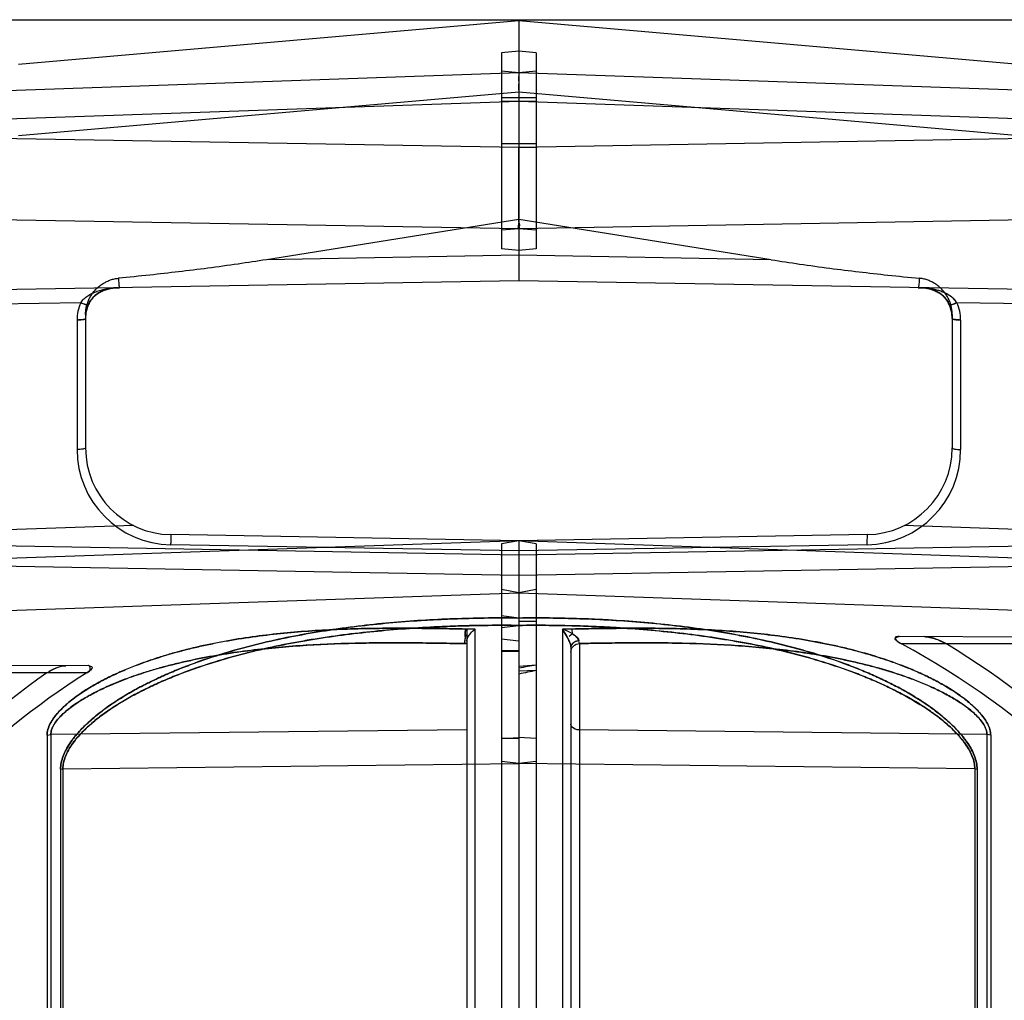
# Model space of a CAD drawing. Header units: millimetres. Extents: x 0 to 297, y 0 to 210.
# Tile 294 of 438: x 146.66 to 147.001, y 159.498 to 159.837. Entities that reach past the tile are written whole.
import ezdxf

# ---------------------------------------------------------------- set-up
doc = ezdxf.new("R2010")
doc.units = ezdxf.units.MM
doc.header["$LTSCALE"] = 16.335
for name, color, linetype in [('INTFCLR_1', 7, 'CONTINUOUS'), ('INTFCLR_144815', 7, 'CONTINUOUS'), ('INTFCLR_72935', 7, 'CONTINUOUS')]:
    doc.layers.add(name, color=color, linetype=linetype)

msp = doc.modelspace()

# ---------------------------------------------------------------- linework, layer by layer
at = {"layer": 'INTFCLR_1', "color": 6, "linetype": 'Continuous'}
for p, q in [((146.8326356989, 159.8366688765), (146.8326356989, 159.7466688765)), ((146.8266356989, 159.8256439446), (146.8266357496, 159.7576973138)), ((146.8326365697, 159.8261589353), (146.8266366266, 159.8256333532)), ((146.8326356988, 159.8179457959), (146.8326356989, 159.8158636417)), ((146.8326356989, 159.8158636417), (146.832635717, 159.8173935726)), ((146.8326356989, 159.8158636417), (146.832635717, 159.8138383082)), ((146.8326356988, 159.8126731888), (146.8326357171, 159.8149065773)), ((146.8326356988, 159.8126731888), (146.8326356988, 159.8087586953)), ((146.8326365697, 159.8100593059), (146.8266366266, 159.8099680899)), ((146.832635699, 159.7824468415), (146.8326356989, 159.7928229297)), ((146.8326356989, 159.7732363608), (146.832635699, 159.7824468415)), ((146.8326356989, 159.7669159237), (146.8326356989, 159.7732363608)), ((146.9200223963, 159.7539500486), (146.8326356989, 159.7678960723)), ((146.8326356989, 159.6566688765), (146.8266356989, 159.6556109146)), ((146.8326356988, 159.6566688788), (146.8326357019, 156.8756833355)), ((146.8266356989, 159.6556109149), (146.8266356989, 156.8570277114)), ((146.8326356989, 159.6386579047), (146.8266356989, 159.6397158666)), ((146.8326356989, 159.6386579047), (147.0654024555, 159.6305295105)), ((146.8326356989, 159.621885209), (146.8266356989, 159.6225467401))]:
    msp.add_line(p, q, dxfattribs=at)
at = {"layer": 'INTFCLR_1', "color": 9, "linetype": 'Continuous'}
for p, q in [((147.0058650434, 159.8215132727), (146.8326356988, 159.8366688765)), ((146.8326356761, 159.8186686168), (146.8266356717, 159.8191934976)), ((147.020566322, 159.8121061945), (146.8326356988, 159.8186688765)), ((147.0058650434, 159.7968170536), (146.8326356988, 159.8119726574)), ((146.8326356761, 159.8087586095), (146.8266356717, 159.8088498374)), ((147.0194643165, 159.8022344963), (146.8326356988, 159.8087586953)), ((147.0274322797, 159.7962231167), (146.8326356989, 159.7928229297)), ((146.8326356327, 159.7928228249), (146.8266356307, 159.7929139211)), ((146.8326359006, 159.7941248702), (146.8266359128, 159.7940337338)), ((147.0574530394, 159.7685930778), (146.8326356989, 159.7646688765)), ((146.8326355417, 159.7646706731), (146.8266355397, 159.7641457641)), ((146.8326359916, 159.757172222), (146.8266360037, 159.7576972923)), ((146.9200223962, 159.7539500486), (146.8326356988, 159.7554753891)), ((147.0367404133, 159.7431062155), (146.8326356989, 159.7466688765)), ((147.0367404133, 159.7381488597), (146.9843088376, 159.7390640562)), ((146.9826356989, 159.7349854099), (146.9826356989, 159.6887680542)), ((146.9855833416, 159.733078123), (146.9855833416, 159.688247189)), ((147.0332503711, 159.659558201), (146.9659950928, 159.6619068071)), ((146.9531592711, 159.6587726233), (146.8326356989, 159.6566688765)), ((147.0610994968, 159.6486907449), (146.8326356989, 159.6566688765)), ((146.9531592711, 159.6587726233), (146.9531492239, 159.6557739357)), ((147.0367404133, 159.6552613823), (146.8326356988, 159.6516987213)), ((146.9531592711, 159.655252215), (146.8326356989, 159.6531484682)), ((147.0367404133, 159.6482205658), (146.8326356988, 159.6446579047)), ((146.8326356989, 159.6299000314), (146.8266356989, 159.6306788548)), ((146.8266356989, 159.626626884), (146.8326356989, 159.6273479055)), ((146.8495271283, 159.6231505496), (146.847760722, 159.6260909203)), ((146.8477607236, 159.6260909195), (146.847760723, 159.4385929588)), ((146.8511047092, 159.6260909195), (146.8477607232, 159.6260909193)), ((146.8511849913, 159.6243975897), (146.8511047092, 159.6260909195)), ((146.8511744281, 159.6243735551), (146.8500163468, 159.623497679)), ((146.8511742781, 159.6243727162), (146.8500178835, 159.6234996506)), ((146.853583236, 159.6210735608), (146.8533883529, 159.6219891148)), ((146.8535833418, 159.6210735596), (146.8533885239, 159.6219891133)), ((147.0980924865, 159.6230124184), (146.9642364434, 159.623479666)), ((146.8266356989, 159.6187006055), (146.8326356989, 159.6187006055)), ((146.8326356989, 159.6185758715), (146.8266356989, 159.6185758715)), ((146.8266356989, 159.618447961), (146.8326356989, 159.618447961)), ((146.8506356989, 159.6198961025), (146.8506356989, 159.4439715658)), ((146.8535833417, 159.6210749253), (146.8535833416, 159.4409720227)), ((147.1001148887, 159.6209390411), (146.9650869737, 159.6209390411)), ((146.9946795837, 159.5895202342), (146.8535833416, 159.5911413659)), ((146.8266356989, 159.5881272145), (146.8326356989, 159.5884727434)), ((146.8326356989, 159.5881272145), (146.8266356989, 159.5881272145)), ((146.994679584, 159.5895202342), (146.9946795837, 159.4540844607)), ((146.9959774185, 159.5893092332), (146.9946795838, 159.5895202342)), ((146.9959774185, 159.5893092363), (146.9946795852, 159.5895202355)), ((146.9959774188, 159.589309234), (146.9959774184, 159.4540072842)), ((146.8326356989, 159.5795319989), (146.8266356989, 159.5802283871)), ((146.9904780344, 159.5777184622), (146.8326356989, 159.5795319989)), ((146.9904780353, 159.5777184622), (146.9904780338, 159.4497677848)), ((146.9904780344, 159.5777184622), (146.9912744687, 159.5775858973)), ((146.9912744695, 159.5775858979), (146.991274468, 159.4497192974))]:
    msp.add_line(p, q, dxfattribs=at)
at = {"layer": 'INTFCLR_1', "color": 7, "linetype": 'Continuous'}
for p, q in [((146.971058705, 159.7442585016), (146.9710144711, 159.7442599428)), ((146.9710145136, 159.7442599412), (146.971058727, 159.7442584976)), ((146.9714767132, 159.7442453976), (146.9713503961, 159.7442517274)), ((146.9777816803, 159.6223272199), (146.9798257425, 159.6214026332)), ((146.9806500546, 159.6209390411), (146.978876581, 159.621866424))]:
    msp.add_line(p, q, dxfattribs=at)
at = {"layer": 'INTFCLR_1', "color": 6, "linetype": 'Continuous'}
for centre, radius, start, end in [((146.1891540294, 159.7907388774), 0.6434850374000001, 359.8145763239, 0.1855639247), ((146.2580726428, 159.7855474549), 0.5745714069, 359.6908079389, 0.3100229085), ((146.8333476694, 159.3759795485), 0.2781373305, 31.6735654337, 61.7286199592), ((146.8319650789, 159.3759793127), 0.2865526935, 30.6411477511, 58.7432028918)]:
    msp.add_arc(centre, radius, start, end, dxfattribs=at)
at = {"layer": 'INTFCLR_1', "color": 9, "linetype": 'Continuous'}
for centre, radius, start, end in [((146.971385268, 159.7751979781), 0.0309462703, 268.9999012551, 269.9354361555), ((146.9708570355, 159.7330710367), 0.0147262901, 0.0275707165, 24.01383034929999), ((146.9526356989, 159.6887680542), 0.03, 270.9999999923, 359.9999999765), ((146.9525832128, 159.6882473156), 0.0330001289, 271.0002198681, 359.9997800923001), ((147.0955537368, 159.6582553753), 0.1424261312, 180.9982943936, 181.2082134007), ((146.8293088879, 159.6130053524), 0.0226208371, 26.6467827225, 35.343288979)]:
    msp.add_arc(centre, radius, start, end, dxfattribs=at)
at = {"layer": 'INTFCLR_1', "color": 6, "linetype": 'Continuous'}
for points in [[(146.8326356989, 159.7669159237), (146.8326371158, 159.766438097), (146.8331136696, 159.7654907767), (146.8326359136, 159.7654824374)], [(146.8326356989, 159.7646688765), (146.8331168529, 159.7646772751), (146.8326372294, 159.7656313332), (146.8326357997, 159.7661125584)]]:
    msp.add_open_spline(points, degree=3, dxfattribs=at)
for points, knots in [([(146.9200223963, 159.7539500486), (146.9232866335, 159.7534291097), (146.9300409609, 159.7524046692), (146.9401688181, 159.7510143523), (146.9503582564, 159.7497491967), (146.9606789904, 159.7485883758), (146.967637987, 159.7478840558), (146.9712653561, 159.7475369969)], [0, 0, 0, 0, 0.1919941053, 0.3967780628, 0.5937498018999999, 0.7883513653, 1, 1, 1, 1]), ([(146.9826356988, 159.7349854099), (146.9826356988, 159.7354531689), (146.9825810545, 159.7363933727), (146.9823360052, 159.7377899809), (146.981930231, 159.7391608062), (146.9813674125, 159.7404860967), (146.9806545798, 159.7417467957), (146.979801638, 159.7429237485), (146.9788210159, 159.7439991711), (146.9777292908, 159.7449556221), (146.9765437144, 159.7457793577), (146.975284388, 159.7464585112), (146.9739722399, 159.7469846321), (146.972629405, 159.7473531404), (146.9717190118, 159.7474935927), (146.9712653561, 159.7475369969)], [0, 0, 0, 0, 0.0757511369, 0.1521154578, 0.229149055, 0.3067644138, 0.3847925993, 0.4631931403, 0.5416595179, 0.6199921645, 0.6977528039, 0.7749600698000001, 0.851208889, 0.9261973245, 1, 1, 1, 1]), ([(146.9642364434, 159.623479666), (146.9637882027, 159.6234812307), (146.9623764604, 159.6234163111), (146.9636853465, 159.6215659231), (146.9645492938, 159.6212282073), (146.9650869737, 159.6209390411)], [0, 0, 0, 0, 0.2950780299, 0.5981052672, 1, 1, 1, 1]), ([(146.9642364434, 159.623479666), (146.9637882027, 159.6234812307), (146.9623764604, 159.6234163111), (146.9636853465, 159.6215659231), (146.9645492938, 159.6212282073), (146.9650869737, 159.6209390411)], [0, 0, 0, 0, 0.2950780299, 0.5981052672, 1, 1, 1, 1]), ([(146.9650869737, 159.6209390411), (146.9646317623, 159.6211838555), (146.9639436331, 159.6216254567), (146.9622089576, 159.6228302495), (146.9637152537, 159.6234814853), (146.9642364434, 159.623479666)], [0, 0, 0, 0, 0.3479065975, 0.6491816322, 1, 1, 1, 1])]:
    msp.add_open_spline(points, degree=3, knots=knots, dxfattribs=at)
at = {"layer": 'INTFCLR_1', "color": 9, "linetype": 'Continuous'}
for points, knots in [([(146.9712653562, 159.7475369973), (146.9712385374, 159.7470628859), (146.971183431, 159.7462658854), (146.9710966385, 159.7451746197), (146.9709896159, 159.7446619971), (146.970923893, 159.7442550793), (146.9708451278, 159.7442564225)], [0, 0, 0, 0, 0.4281629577, 0.7391099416, 0.9289714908, 1, 1, 1, 1]), ([(146.9816160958, 159.7384174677), (146.9815668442, 159.7381734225), (146.9832228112, 159.7385865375), (146.9836765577, 159.7387927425), (146.9843088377, 159.739064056)], [0, 0, 0, 0, 0.2657053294, 1, 1, 1, 1]), ([(146.9843088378, 159.739064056), (146.9839733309, 159.7389200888), (146.9831448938, 159.7386287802), (146.9825561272, 159.7383240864), (146.9815889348, 159.7382828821), (146.9816160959, 159.7384174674)], [0, 0, 0, 0, 0.3869246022, 0.8544903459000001, 1, 1, 1, 1]), ([(146.9855833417, 159.733078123), (146.9854033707, 159.7330786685), (146.9846132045, 159.7330897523), (146.9838354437, 159.733210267), (146.9826356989, 159.733354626), (146.9826356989, 159.7335989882)], [0, 0, 0, 0, 0.177974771, 0.7583493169, 1, 1, 1, 1]), ([(146.9826356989, 159.7335989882), (146.9826356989, 159.7335054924), (146.982999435, 159.7333221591), (146.9839095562, 159.7331470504), (146.9848856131, 159.7330802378), (146.9855833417, 159.733078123)], [0, 0, 0, 0, 0.091945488, 0.3138374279, 1, 1, 1, 1]), ([(146.9826356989, 159.6887680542), (146.9826356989, 159.6886745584), (146.982999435, 159.688491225), (146.9839095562, 159.6883161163), (146.9848856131, 159.6882493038), (146.9855833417, 159.688247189)], [0, 0, 0, 0, 0.0919454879, 0.3138374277, 1, 1, 1, 1]), ([(146.9912744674, 159.5775858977), (146.9912744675, 159.5783192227), (146.9911091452, 159.57983305), (146.9904448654, 159.5820878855), (146.9894152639, 159.5843354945), (146.9880830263, 159.586539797), (146.9865085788, 159.5886767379), (146.9841311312, 159.5914409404), (146.9814617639, 159.5940110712), (146.9786092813, 159.5964041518), (146.9756465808, 159.5986904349), (146.9717968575, 159.601343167), (146.9669974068, 159.6042497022), (146.9628758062, 159.6064710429), (146.9595171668, 159.6081407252), (146.9561255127, 159.6097399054), (146.9518349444, 159.6116112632), (146.9466154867, 159.6136724), (146.9395972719, 159.6161867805), (146.9307295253, 159.6189304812), (146.9199781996, 159.6216745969), (146.9091484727, 159.6239393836), (146.8945911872, 159.6263998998), (146.8798821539, 159.6281088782), (146.8669370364, 159.6290566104), (146.8594948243, 159.6294529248), (146.8486821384, 159.6298892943), (146.8397232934, 159.6299839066), (146.8326356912, 159.6299000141)], [0, 0, 0, 0, 0.0125307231, 0.0258231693, 0.0400124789, 0.0546555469, 0.0697609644, 0.0853159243, 0.1169119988, 0.1329318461, 0.148930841, 0.1808414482, 0.212757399, 0.2447646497, 0.2608151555, 0.2768451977, 0.308834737, 0.3407804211, 0.3727173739, 0.436204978, 0.4993085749, 0.5622558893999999, 0.6252063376, 0.751537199, 0.8150883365, 0.8469824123, 0.8788817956, 1, 1, 1, 1]), ([(146.8326356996, 159.6299000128), (146.8396674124, 159.6299832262), (146.8540970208, 159.629833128), (146.8759075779, 159.6285610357), (146.8924785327, 159.6266507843), (146.9034736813, 159.6248989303), (146.9107813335, 159.6235959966), (146.9198443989, 159.6217059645), (146.9305971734, 159.618967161), (146.941207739, 159.6156921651), (146.9499027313, 159.6124449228), (146.9558846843, 159.6098483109), (146.9592820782, 159.6082542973), (146.9626587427, 159.6065838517), (146.9668068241, 159.6043587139), (146.9716383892, 159.6014457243), (146.9755142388, 159.5987864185), (146.9784967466, 159.5964945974), (146.9813628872, 159.5941003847), (146.9840433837, 159.5915319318), (146.986149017, 159.5890991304), (146.9872538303, 159.5876655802), (146.9882710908, 159.5862246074), (146.9893876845, 159.5843883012), (146.990432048, 159.5821238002), (146.9911064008, 159.5798525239), (146.9912744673, 159.5783243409), (146.9912744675, 159.5775859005)], [0, 0, 0, 0, 0.1201648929, 0.2464839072, 0.3731792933, 0.40498202, 0.4367288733, 0.5000140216, 0.5631343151, 0.6262678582, 0.6896790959, 0.721617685, 0.7376762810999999, 0.7538010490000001, 0.7859882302, 0.8180802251, 0.8501628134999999, 0.8662461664, 0.882336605, 0.9139695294, 0.9295393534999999, 0.9372731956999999, 0.9448878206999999, 0.9596731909, 0.9739316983, 0.9873816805, 1, 1, 1, 1]), ([(146.9904780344, 159.5777184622), (146.9904780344, 159.5784157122), (146.9903129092, 159.5798576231), (146.9896508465, 159.5820018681), (146.9886258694, 159.5841380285), (146.9873003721, 159.5862324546), (146.9857341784, 159.5882628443), (146.9833660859, 159.5908927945), (146.9807111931, 159.5933335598), (146.9778770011, 159.5956047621), (146.9749278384, 159.5977784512), (146.9710964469, 159.6002994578), (146.9663230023, 159.6030595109), (146.9622252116, 159.6051677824), (146.9588855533, 159.6067525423), (146.9555106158, 159.6082713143), (146.9512414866, 159.6100480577), (146.9460496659, 159.6120039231), (146.9390658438, 159.6143901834), (146.9302428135, 159.6169922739), (146.9195491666, 159.6195922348), (146.9087771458, 159.6217364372), (146.8942937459, 159.6240642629), (146.8796636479, 159.6256769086), (146.8667889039, 159.6265681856), (146.8593859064, 159.6269397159), (146.8486187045, 159.6273476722), (146.8396966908, 159.627431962), (146.8326356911, 159.627347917)], [0, 0, 0, 0, 0.012058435, 0.0248908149, 0.0386498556, 0.0529120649, 0.06768271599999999, 0.0829445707, 0.1140724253, 0.1299067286, 0.1457486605, 0.1774163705, 0.2091656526, 0.2410671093, 0.2570840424, 0.2730920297, 0.3050681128, 0.33703557, 0.3690241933, 0.4326873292, 0.4960398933, 0.5592905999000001, 0.6225852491, 0.749690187, 0.8136563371, 0.8457627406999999, 0.87787647, 1, 1, 1, 1]), ([(146.8326356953, 159.6273479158), (146.8396411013, 159.6274312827), (146.8540040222, 159.6272977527), (146.8757080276, 159.6261037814), (146.8921936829, 159.6243009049), (146.9031346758, 159.622643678), (146.9104028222, 159.621411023), (146.9194160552, 159.6196219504), (146.9301111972, 159.6170270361), (146.9406643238, 159.6139222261), (146.9493160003, 159.6108407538), (146.9552710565, 159.6083742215), (146.9586517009, 159.6068603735), (146.9620692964, 159.6052465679), (146.9646081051, 159.6039440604), (146.966294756, 159.6030234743)], [0, 0, 0, 0, 0.1532292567, 0.3140359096, 0.475243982, 0.5156889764, 0.5560517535, 0.6364715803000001, 0.7166121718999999, 0.7966759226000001, 0.8769644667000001, 0.9173407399, 0.9376225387, 0.9579733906, 1, 1, 1, 1]), ([(146.8511046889, 159.6260909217), (146.8540932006, 159.6261494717), (146.8587420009, 159.6262344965), (146.8650473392, 159.6263179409), (146.8716605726, 159.6263730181), (146.8798915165, 159.626365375), (146.8929752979, 159.6261265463), (146.9092355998, 159.6252919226), (146.9253964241, 159.6234517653), (146.9382141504, 159.6211920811), (146.9461932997, 159.6193963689), (146.9525437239, 159.6176926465), (146.9572916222, 159.616266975), (146.9620042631, 159.6146844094), (146.9666702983, 159.6129304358), (146.9712733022, 159.6109882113), (146.9757939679, 159.6088358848), (146.9794723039, 159.6068417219), (146.9823477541, 159.6051006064), (146.985168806, 159.6032499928), (146.9878735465, 159.6012302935), (146.9903771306, 159.5990064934), (146.9921070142, 159.5972381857), (146.9936376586, 159.5953659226), (146.9948884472, 159.5933970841), (146.9957448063, 159.5913782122), (146.9959774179, 159.5899755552), (146.9959774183, 159.5893092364)], [0, 0, 0, 0, 0.0574243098, 0.08932419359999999, 0.1211441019, 0.1844775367, 0.2474446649, 0.3725326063, 0.4971343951, 0.5596178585, 0.6225057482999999, 0.6541828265, 0.6859174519, 0.7177270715, 0.7496694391, 0.7816599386, 0.8136778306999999, 0.8458229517, 0.8619935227, 0.8782432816, 0.9106334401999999, 0.9267219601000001, 0.9425364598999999, 0.9581084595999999, 0.9731030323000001, 0.9871991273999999, 1, 1, 1, 1]), ([(146.9959774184, 159.5893092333), (146.9959774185, 159.5899819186), (146.9957404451, 159.5913972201), (146.9948716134, 159.5934299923), (146.9936057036, 159.5954105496), (146.992058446, 159.5972927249), (146.9903103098, 159.5990702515), (146.9877895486, 159.6012978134), (146.9843981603, 159.6038189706), (146.9808170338, 159.6060581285), (146.9778716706, 159.6077096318), (146.9748910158, 159.6092690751), (146.971115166, 159.6110588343), (146.9650071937, 159.6136252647), (146.9572383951, 159.616365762), (146.9493301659, 159.6186006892), (146.9429453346, 159.620127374), (146.9365350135, 159.6214896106), (146.9252904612, 159.623467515), (146.9091015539, 159.6253028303), (146.8928400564, 159.6261310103), (146.8797869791, 159.6263660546), (146.8699404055, 159.6263739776), (146.8603749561, 159.62626437), (146.8540912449, 159.6261494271), (146.8511047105, 159.6260909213)], [0, 0, 0, 0, 0.0129233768, 0.0271402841, 0.0422292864, 0.0579320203, 0.0738709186, 0.09007705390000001, 0.1225196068, 0.1549165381, 0.1711552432, 0.187384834, 0.2195357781, 0.2513963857, 0.3146345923, 0.3776543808, 0.4091875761, 0.4407438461, 0.5035447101, 0.6284584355, 0.753452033, 0.8162225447, 0.8792599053, 0.9426128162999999, 1, 1, 1, 1]), ([(146.8506356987, 159.6198961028), (146.8506356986, 159.6205593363), (146.8502183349, 159.621677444), (146.8497488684, 159.6227167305), (146.8495271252, 159.6231505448)], [0, 0, 0, 0, 0.5765069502, 1, 1, 1, 1]), ([(146.8495271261, 159.6231505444), (146.8496780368, 159.6228553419), (146.8501595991, 159.6218219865), (146.8506356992, 159.6207137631), (146.8506356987, 159.6198961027)], [0, 0, 0, 0, 0.2884960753, 1, 1, 1, 1]), ([(146.8533883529, 159.6219891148), (146.8532154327, 159.6219791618), (146.8520682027, 159.6218608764), (146.8506356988, 159.620903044), (146.8506356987, 159.6198961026)], [0, 0, 0, 0, 0.1467667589, 1, 1, 1, 1]), ([(146.8533885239, 159.6219891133), (146.8528633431, 159.6219588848), (146.8516662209, 159.6217109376), (146.8506356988, 159.6205917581), (146.8506356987, 159.6198961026)], [0, 0, 0, 0, 0.430586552, 1, 1, 1, 1]), ([(146.8511742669, 159.6243727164), (146.8514511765, 159.624194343), (146.8523045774, 159.6235740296), (146.8533421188, 159.6227528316), (146.8533883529, 159.6219891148)], [0, 0, 0, 0, 0.3009470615, 1, 1, 1, 1]), ([(146.8533885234, 159.6219891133), (146.853375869, 159.6221896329), (146.852895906, 159.6232336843), (146.8519335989, 159.6238835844), (146.8511742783, 159.6243727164)], [0, 0, 0, 0, 0.1819674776, 1, 1, 1, 1]), ([(146.8506356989, 159.6180742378), (146.8506356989, 159.6188314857), (146.8512610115, 159.6204077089), (146.8528260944, 159.6210603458), (146.853583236, 159.6210735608)], [0, 0, 0, 0, 0.499997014, 1, 1, 1, 1]), ([(146.8506356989, 159.618074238), (146.8506356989, 159.618831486), (146.8512610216, 159.6204077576), (146.8528261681, 159.6210603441), (146.8535833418, 159.6210735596)], [0, 0, 0, 0, 0.4999864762, 1, 1, 1, 1]), ([(146.8535831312, 159.6210735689), (146.8556874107, 159.6211124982), (146.8594382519, 159.6211776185), (146.8648317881, 159.6212522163), (146.8713903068, 159.6213152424), (146.8795528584, 159.6213285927), (146.8925259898, 159.6211556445), (146.9086415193, 159.6204794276), (146.9246659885, 159.6189360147), (146.9373830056, 159.6170170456), (146.945298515, 159.6154849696), (146.9516003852, 159.6140261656), (146.9563081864, 159.6128043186), (146.9609808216, 159.6114459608), (146.9656069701, 159.6099384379), (146.9701702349, 159.6082671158), (146.9746512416, 159.6064131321), (146.9783963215, 159.604646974), (146.9806269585, 159.6034654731), (146.9814234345, 159.6030234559)], [0, 0, 0, 0, 0.0484143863, 0.0862958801, 0.1240825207, 0.1992910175, 0.2740583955, 0.4225292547, 0.5702118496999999, 0.6441089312, 0.7183146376, 0.7556065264, 0.7928943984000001, 0.8301845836, 0.8675267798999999, 0.9047991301, 0.94194766, 0.9790457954, 1, 1, 1, 1]), ([(146.9946795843, 159.5895202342), (146.9946795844, 159.5901043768), (146.9944388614, 159.5913454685), (146.9935715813, 159.5931045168), (146.9923159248, 159.5948149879), (146.9907828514, 159.596440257), (146.989050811, 159.5979758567), (146.9865439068, 159.5999073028), (146.9831756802, 159.602087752), (146.9796352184, 159.6040149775), (146.9767201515, 159.6054375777), (146.9737608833, 159.6067843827), (146.9700134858, 159.6083279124), (146.9639486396, 159.6105397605), (146.9562395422, 159.6128942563), (146.9484086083, 159.6148047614), (146.9420826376, 159.6161074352), (146.9357225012, 159.6172689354), (146.9245609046, 159.6189493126), (146.9085086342, 159.6204884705), (146.8923919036, 159.6211591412), (146.8794491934, 159.6213289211), (146.8696843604, 159.6213119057), (146.8610578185, 159.6212057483), (146.8556855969, 159.6211124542), (146.8535833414, 159.6210735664)], [0, 0, 0, 0, 0.0116832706, 0.0247798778, 0.0389651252, 0.0539697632, 0.0693890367, 0.08521530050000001, 0.117227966, 0.1495125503, 0.1657844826, 0.1820966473, 0.2145348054, 0.2468137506, 0.3111860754, 0.3756312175, 0.4079595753, 0.4403554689, 0.5049323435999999, 0.6336575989, 0.7626483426, 0.8274516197, 0.8925356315, 0.9579461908, 1, 1, 1, 1]), ([(146.966294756, 159.6030234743), (146.9678568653, 159.6021708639), (146.9709944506, 159.6003604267), (146.9747961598, 159.597869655), (146.977765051, 159.5956907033), (146.9806128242, 159.5934184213), (146.9832789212, 159.5909791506), (146.9856664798, 159.5883440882), (146.987253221, 159.5863007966), (146.988598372, 159.584188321), (146.989638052, 159.5820360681), (146.990310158, 159.5798762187), (146.9904780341, 159.5784205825), (146.9904780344, 159.5777184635)], [0, 0, 0, 0, 0.1470788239, 0.2992370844, 0.3753465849, 0.4513542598, 0.6002946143, 0.6733061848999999, 0.7450203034, 0.8138448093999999, 0.8799215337, 0.9419732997, 1, 1, 1, 1]), ([(146.9814234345, 159.6030234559), (146.982039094, 159.6026817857), (146.9840347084, 159.6015348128), (146.986627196, 159.5998489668), (146.9891171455, 159.5979206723), (146.9908311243, 159.5963930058), (146.9923477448, 159.594776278), (146.9935884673, 159.5930758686), (146.9944433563, 159.5913286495), (146.9946795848, 159.5900988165), (146.9946795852, 159.5895202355)], [0, 0, 0, 0, 0.1078677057, 0.3526118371, 0.4729157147, 0.590058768, 0.703991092, 0.8119271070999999, 0.9113633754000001, 1, 1, 1, 1]), ([(146.8535833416, 159.5911413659), (146.8530822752, 159.5911471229), (146.8518677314, 159.5913011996), (146.8506356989, 159.592367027), (146.8506356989, 159.593115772)], [0, 0, 0, 0, 0.4009295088, 1, 1, 1, 1])]:
    msp.add_open_spline(points, degree=3, knots=knots, dxfattribs=at)
at = {"layer": 'INTFCLR_1', "color": 7, "linetype": 'Continuous'}
for points, knots in [([(146.9710144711, 159.7442599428), (146.9718569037, 159.7443166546), (146.9734557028, 159.7441138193), (146.9755047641, 159.7436769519), (146.9771493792, 159.7430304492), (146.9784952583, 159.7422706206), (146.9797403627, 159.7412560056), (146.9808223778, 159.7399655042), (146.9813785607, 159.7389555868), (146.9816160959, 159.7384174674)], [0, 0, 0, 0, 0.1973369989, 0.3725063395, 0.489238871, 0.6087701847, 0.7324162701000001, 0.8625240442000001, 1, 1, 1, 1]), ([(146.9816160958, 159.7384174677), (146.9813791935, 159.7389541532), (146.9808244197, 159.7399620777), (146.979746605, 159.7412493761), (146.9785040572, 159.7422645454), (146.9771577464, 159.7430269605), (146.9757426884, 159.743583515), (146.9737109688, 159.7440899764), (146.9721067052, 159.744333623), (146.9710145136, 159.7442599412)], [0, 0, 0, 0, 0.1371246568, 0.2670619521, 0.3900797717, 0.5100963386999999, 0.6273760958, 0.7441272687, 1, 1, 1, 1]), ([(146.9843088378, 159.739064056), (146.9840067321, 159.7395373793), (146.9832464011, 159.7404034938), (146.9818985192, 159.7414999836), (146.9803497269, 159.7423737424), (146.9786835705, 159.743056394), (146.9769332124, 159.7435654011), (146.9751251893, 159.7439333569), (146.9731614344, 159.7441648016), (146.9717985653, 159.7442753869), (146.971058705, 159.7442585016)], [0, 0, 0, 0, 0.1142461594, 0.2320231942, 0.3523171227, 0.4745502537, 0.5976511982, 0.7226794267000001, 0.8494293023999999, 1, 1, 1, 1]), ([(146.9816160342, 159.7384174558), (146.9813779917, 159.7389583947), (146.9807839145, 159.7400341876), (146.979549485, 159.7414676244), (146.9780728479, 159.7425557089), (146.9764672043, 159.743332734), (146.9748670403, 159.7438362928), (146.9731365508, 159.74415179), (146.9719684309, 159.7442474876), (146.9713504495, 159.744251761)], [0, 0, 0, 0, 0.141847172, 0.2929141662, 0.4504868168, 0.5783964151, 0.7195652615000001, 0.8516730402, 1, 1, 1, 1]), ([(146.9843088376, 159.7390640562), (146.9839840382, 159.7395542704), (146.9831639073, 159.7405054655), (146.9816229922, 159.7416946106), (146.9799562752, 159.7425568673), (146.9783899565, 159.743142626), (146.976975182, 159.7435459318), (146.9754544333, 159.7438693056), (146.9736111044, 159.7441335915), (146.9722422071, 159.7442320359), (146.9714767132, 159.7442453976)], [0, 0, 0, 0, 0.123144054, 0.2604845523, 0.4052848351, 0.5143349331, 0.6102657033, 0.7130980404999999, 0.8396732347, 1, 1, 1, 1]), ([(146.9730278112, 159.6234489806), (146.9735128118, 159.6234494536), (146.9746587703, 159.6232939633), (146.9765747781, 159.6227984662), (146.9786477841, 159.6220125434), (146.9800357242, 159.6213149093), (146.980650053, 159.6209390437)], [0, 0, 0, 0, 0.1798052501, 0.4258908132, 0.7330024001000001, 1, 1, 1, 1]), ([(146.9777918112, 159.6223232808), (146.9772452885, 159.622535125), (146.9761314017, 159.6229203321), (146.9745393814, 159.6233132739), (146.9734894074, 159.6234473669), (146.9730278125, 159.6234489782)], [0, 0, 0, 0, 0.3577530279, 0.7182639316, 1, 1, 1, 1])]:
    msp.add_open_spline(points, degree=3, knots=knots, dxfattribs=at)
at = {"layer": 'INTFCLR_1', "color": 9, "linetype": 'Continuous'}
for points in [[(146.9826356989, 159.7335989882), (146.9826356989, 159.7352407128), (146.9822790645, 159.7369155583), (146.9816160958, 159.7384174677)], [(146.8511849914, 159.6243975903), (146.8501160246, 159.6250895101), (146.848953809, 159.6256459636), (146.847760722, 159.6260909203)]]:
    msp.add_open_spline(points, degree=3, dxfattribs=at)
at = {"layer": 'INTFCLR_144815', "color": 6, "linetype": 'Continuous'}
msp.add_line((146.2386356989, 159.8370621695), (147.3604432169, 159.8370621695), dxfattribs=at)
at = {"layer": 'INTFCLR_72935', "color": 9, "linetype": 'Continuous'}
for p, q in [((146.8326356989, 159.8366688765), (146.6594063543, 159.8215132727)), ((146.8326356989, 159.8186688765), (146.6447050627, 159.8121061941)), ((146.8386357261, 159.8191934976), (146.8326357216, 159.8186686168)), ((146.8326356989, 159.8119726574), (146.6594063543, 159.7968170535)), ((146.8326356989, 159.8087586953), (146.6458070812, 159.8022344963)), ((146.8386357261, 159.8088497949), (146.8326357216, 159.8087586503)), ((146.8326356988, 159.7928229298), (146.637839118, 159.7962231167)), ((146.8386354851, 159.7940337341), (146.8326354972, 159.7941248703)), ((146.832635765, 159.7928228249), (146.838635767, 159.7929139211)), ((146.8326356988, 159.7646688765), (146.6078183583, 159.7685930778)), ((146.838635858, 159.7641457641), (146.832635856, 159.7646706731)), ((146.8326356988, 159.7554753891), (146.7452305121, 159.7539497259)), ((146.8386353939, 159.7576972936), (146.832635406, 159.7571722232)), ((146.8326356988, 159.7466688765), (146.6285309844, 159.7431062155)), ((146.6809621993, 159.73906405), (146.6285309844, 159.7381488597)), ((146.6826356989, 159.7349865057), (146.6826356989, 159.6887680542)), ((146.6796880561, 159.7330788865), (146.6796880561, 159.688247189)), ((146.6992763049, 159.6619068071), (146.6320210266, 159.659558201)), ((146.8326356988, 159.6566688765), (146.6041719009, 159.6486907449)), ((146.8326356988, 159.6566688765), (146.7121121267, 159.6587726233)), ((146.7121121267, 159.6587726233), (146.7121221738, 159.6557739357)), ((146.8326356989, 159.6516987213), (146.6285309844, 159.6552613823)), ((146.8326356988, 159.6531484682), (146.7121121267, 159.655252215)), ((146.8326356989, 159.6446579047), (146.6285309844, 159.6482205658)), ((146.8175106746, 159.626090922), (146.8141666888, 159.626090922)), ((146.8175106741, 159.4385929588), (146.8175106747, 159.6260909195)), ((146.8146356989, 159.6210234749), (146.8142901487, 159.6210234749)), ((146.6836356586, 159.613411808), (146.5581794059, 159.6129738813)), ((146.8386356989, 159.6135230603), (146.8326356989, 159.6131604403)), ((146.8386356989, 159.6116709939), (146.8326356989, 159.6114704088)), ((146.6830689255, 159.6109319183), (146.5563263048, 159.6109319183)), ((146.8146356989, 159.591175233), (146.6705918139, 159.5895202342)), ((146.6692939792, 159.5893092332), (146.6705918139, 159.5895202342)), ((146.6692939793, 159.589309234), (146.669293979, 159.4540072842)), ((146.6705918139, 159.5895202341), (146.6705918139, 159.4540844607)), ((146.8386356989, 159.5881272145), (146.8326356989, 159.5884727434)), ((146.6739969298, 159.5775858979), (146.6739969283, 159.4497192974)), ((146.6739969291, 159.5775858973), (146.6747933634, 159.5777184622)), ((146.6747933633, 159.5777184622), (146.8326356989, 159.5795319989)), ((146.6747933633, 159.5777184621), (146.6747933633, 159.4497677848)), ((146.8386356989, 159.580228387), (146.8326356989, 159.5795319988))]:
    msp.add_line(p, q, dxfattribs=at)
at = {"layer": 'INTFCLR_72935', "color": 6, "linetype": 'Continuous'}
for p, q in [((146.8326356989, 159.8366688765), (146.8326356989, 159.7466688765)), ((146.8386347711, 159.8256333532), (146.832634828, 159.8261589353)), ((146.8386356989, 159.8256439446), (146.8386356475, 159.7576973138)), ((146.8326356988, 159.8158636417), (146.8326356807, 159.8173935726)), ((146.8326356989, 159.8179457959), (146.8326356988, 159.8158636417)), ((146.8326356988, 159.8158636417), (146.8326356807, 159.8138383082)), ((146.8326356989, 159.8126731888), (146.8326356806, 159.8149065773)), ((146.8326356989, 159.8126731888), (146.8326356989, 159.8087586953)), ((146.8386347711, 159.8099680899), (146.832634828, 159.8100593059)), ((146.8326356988, 159.7824468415), (146.8326356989, 159.7928229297)), ((146.8326356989, 159.7732363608), (146.8326356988, 159.7824468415)), ((146.8326356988, 159.7669159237), (146.8326356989, 159.7732363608)), ((146.8326356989, 159.7678987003), (146.7452305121, 159.7539497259)), ((146.832635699, 159.6566688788), (146.832635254, 156.8559697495)), ((146.8386356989, 159.6556109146), (146.8326356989, 159.6566688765)), ((146.8386356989, 159.6556109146), (146.8386356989, 156.8570277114)), ((146.8386356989, 159.6397158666), (146.8326356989, 159.6386579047)), ((146.5998689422, 159.6305295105), (146.8326356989, 159.6386579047)), ((146.8146356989, 159.6260909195), (146.8146356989, 159.438542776))]:
    msp.add_line(p, q, dxfattribs=at)
at = {"layer": 'INTFCLR_72935', "color": 7, "linetype": 'Continuous'}
for p, q in [((146.6939191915, 159.7442517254), (146.6937924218, 159.7442453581)), ((146.6942549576, 159.744259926), (146.6942102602, 159.7442584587)), ((146.6717296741, 159.6122946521), (146.6699650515, 159.6113841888))]:
    msp.add_line(p, q, dxfattribs=at)
at = {"layer": 'INTFCLR_72935', "color": 6, "linetype": 'Continuous'}
for centre, radius, start, end in [((147.4761173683, 159.7907388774), 0.6434850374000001, 179.8144360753, 180.1854236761), ((147.4071987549, 159.7855474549), 0.5745714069, 179.6899770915, 180.3091920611), ((146.8362833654, 158.3200670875), 1.308576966, 89.8970034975, 90.15971255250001), ((146.8362896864, 158.3072682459), 1.3213757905, 89.8982752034, 90.1584396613), ((146.8333064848, 159.3759795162), 0.2865526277, 124.9224633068, 149.3589041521), ((146.8319236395, 159.3759798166), 0.2781369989, 122.3564437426, 148.3264719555)]:
    msp.add_arc(centre, radius, start, end, dxfattribs=at)
at = {"layer": 'INTFCLR_72935', "color": 9, "linetype": 'Continuous'}
for centre, radius, start, end in [((146.6938861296, 159.7751980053), 0.0309462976, 270.0612127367, 271.0000982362), ((146.6944145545, 159.7330717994), 0.0147264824, 155.9897784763, 179.972426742), ((146.712688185, 159.6882473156), 0.0330001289, 180.00021996, 268.9997800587), ((146.7126356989, 159.6887680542), 0.03, 180, 268.9999999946), ((146.5697189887, 159.6582553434), 0.142424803, 358.7917881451, 359.001709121), ((147.0008108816, 158.5932106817), 1.0331460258, 99.0311940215, 99.36827590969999), ((146.9524307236, 159.0471585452), 0.5759108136, 101.3961458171, 102.0057398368)]:
    msp.add_arc(centre, radius, start, end, dxfattribs=at)
at = {"layer": 'INTFCLR_72935', "color": 6, "linetype": 'Continuous'}
for points in [[(146.8326356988, 159.7646688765), (146.8321545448, 159.7646772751), (146.8326341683, 159.7656313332), (146.832635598, 159.7661125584)], [(146.8326356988, 159.7669159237), (146.8326342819, 159.766438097), (146.8321577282, 159.7654907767), (146.8326354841, 159.7654824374)]]:
    msp.add_open_spline(points, degree=3, dxfattribs=at)
for points, knots in [([(146.7452305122, 159.753949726), (146.741967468, 159.7534289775), (146.7352156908, 159.7524049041), (146.7250915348, 159.7510150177), (146.7149057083, 159.7497501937), (146.7045885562, 159.7485896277), (146.6976319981, 159.7478854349), (146.6940059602, 159.7475384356)], [0, 0, 0, 0, 0.1919926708, 0.3967704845, 0.5937460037, 0.7883528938, 1, 1, 1, 1]), ([(146.6826356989, 159.7349865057), (146.6826356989, 159.7354542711), (146.6826903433, 159.7363944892), (146.6829353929, 159.7377911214), (146.6833411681, 159.7391619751), (146.6839039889, 159.7404872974), (146.6846168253, 159.7417480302), (146.685469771, 159.7429250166), (146.6864503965, 159.7440004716), (146.6875421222, 159.744956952), (146.6887276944, 159.7457807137), (146.6899870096, 159.7464598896), (146.6912991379, 159.7469860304), (146.6926419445, 159.7473545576), (146.6935523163, 159.7474950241), (146.6940059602, 159.7475384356)], [0, 0, 0, 0, 0.0757515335, 0.1521164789, 0.2291509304, 0.3067673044, 0.3847965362, 0.4631980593, 0.5416651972, 0.6199983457, 0.6977589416, 0.7749656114, 0.8512132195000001, 0.9261997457, 1, 1, 1, 1]), ([(146.8146356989, 159.6219376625), (146.8146356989, 159.6223937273), (146.8149942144, 159.6233376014), (146.8159640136, 159.6247555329), (146.8168968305, 159.6256457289), (146.8175106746, 159.6260909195)], [0, 0, 0, 0, 0.2645762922, 0.5600959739, 1, 1, 1, 1]), ([(146.6830689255, 159.6109319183), (146.6834543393, 159.6111760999), (146.6846096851, 159.6114552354), (146.6842194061, 159.6134138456), (146.6836356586, 159.613411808)], [0, 0, 0, 0, 0.4387040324, 1, 1, 1, 1]), ([(146.6836356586, 159.613411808), (146.6840890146, 159.6134133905), (146.6859313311, 159.6127146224), (146.6838164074, 159.6114054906), (146.6830689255, 159.6109319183)], [0, 0, 0, 0, 0.3387745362, 1, 1, 1, 1]), ([(146.6836356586, 159.613411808), (146.6840890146, 159.6134133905), (146.6859313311, 159.6127146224), (146.6838164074, 159.6114054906), (146.6830689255, 159.6109319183)], [0, 0, 0, 0, 0.3387745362, 1, 1, 1, 1])]:
    msp.add_open_spline(points, degree=3, knots=knots, dxfattribs=at)
at = {"layer": 'INTFCLR_72935', "color": 9, "linetype": 'Continuous'}
for points, knots in [([(146.6940059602, 159.747538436), (146.6940327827, 159.7470641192), (146.6940879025, 159.746266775), (146.694174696, 159.7451750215), (146.6942817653, 159.7446621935), (146.6943474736, 159.7442550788), (146.69442627, 159.7442564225)], [0, 0, 0, 0, 0.4281629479, 0.7391115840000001, 0.9289740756, 1, 1, 1, 1]), ([(146.6809621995, 159.7390640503), (146.6812977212, 159.7389201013), (146.682126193, 159.7386288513), (146.6827149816, 159.7383241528), (146.6836821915, 159.7382830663), (146.6836550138, 159.7384176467)], [0, 0, 0, 0, 0.3869264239, 0.8544938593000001, 1, 1, 1, 1]), ([(146.6836550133, 159.7384176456), (146.6837042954, 159.7381736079), (146.682048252, 159.7385865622), (146.6815945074, 159.7387927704), (146.6809621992, 159.7390640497)], [0, 0, 0, 0, 0.2657007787, 1, 1, 1, 1]), ([(146.6796880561, 159.7330788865), (146.679868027, 159.733079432), (146.6806581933, 159.7330905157), (146.681435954, 159.7332110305), (146.6826356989, 159.7333553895), (146.6826356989, 159.7335997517)], [0, 0, 0, 0, 0.1779747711, 0.7583493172, 1, 1, 1, 1]), ([(146.6826356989, 159.7335997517), (146.6826356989, 159.7335062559), (146.6822719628, 159.7333229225), (146.6813618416, 159.7331478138), (146.6803857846, 159.7330810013), (146.6796880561, 159.7330788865)], [0, 0, 0, 0, 0.09194548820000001, 0.3138374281, 1, 1, 1, 1]), ([(146.6826356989, 159.6887680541), (146.6826356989, 159.6886745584), (146.6822719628, 159.688491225), (146.6813618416, 159.6883161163), (146.6803857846, 159.6882493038), (146.6796880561, 159.688247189)], [0, 0, 0, 0, 0.09194548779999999, 0.3138374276, 1, 1, 1, 1]), ([(146.6739969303, 159.5775858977), (146.6739969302, 159.5783192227), (146.6741622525, 159.57983305), (146.6748265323, 159.5820878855), (146.6758561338, 159.5843354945), (146.6771883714, 159.586539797), (146.6787628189, 159.5886767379), (146.6811402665, 159.5914409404), (146.6838096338, 159.5940110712), (146.6866621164, 159.5964041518), (146.6896248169, 159.5986904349), (146.6934745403, 159.601343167), (146.6982739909, 159.6042497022), (146.7023955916, 159.6064710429), (146.7057542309, 159.6081407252), (146.7091458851, 159.6097399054), (146.7134364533, 159.6116112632), (146.718655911, 159.6136724), (146.7256741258, 159.6161867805), (146.7345418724, 159.6189304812), (146.7452931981, 159.6216745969), (146.756122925, 159.6239393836), (146.7706802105, 159.6263998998), (146.7853892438, 159.6281088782), (146.7983343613, 159.6290566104), (146.8057765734, 159.6294529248), (146.8165892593, 159.6298892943), (146.8255481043, 159.6299839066), (146.8326357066, 159.6299000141)], [0, 0, 0, 0, 0.0125307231, 0.0258231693, 0.0400124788, 0.0546555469, 0.0697609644, 0.0853159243, 0.1169119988, 0.1329318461, 0.1489308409, 0.1808414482, 0.212757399, 0.2447646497, 0.2608151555, 0.2768451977, 0.308834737, 0.340780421, 0.3727173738, 0.436204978, 0.4993085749, 0.5622558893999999, 0.6252063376, 0.751537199, 0.8150883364, 0.8469824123, 0.8788817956, 1, 1, 1, 1]), ([(146.8326356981, 159.6299000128), (146.8256039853, 159.6299832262), (146.811174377, 159.629833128), (146.7893638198, 159.6285610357), (146.772792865, 159.6266507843), (146.7617977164, 159.6248989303), (146.7544900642, 159.6235959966), (146.7454269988, 159.6217059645), (146.7346742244, 159.618967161), (146.7240636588, 159.6156921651), (146.7153686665, 159.6124449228), (146.7093867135, 159.6098483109), (146.7059893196, 159.6082542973), (146.7026126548, 159.6065838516), (146.6984645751, 159.6043587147), (146.6936330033, 159.6014457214), (146.6897571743, 159.5987864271), (146.6867746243, 159.5964945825), (146.6839086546, 159.5941004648), (146.6812271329, 159.5915314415), (146.6782672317, 159.5881098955), (146.6762606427, 159.5852035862), (146.6748392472, 159.5821239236), (146.6741650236, 159.5798524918), (146.6739969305, 159.5783243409), (146.6739969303, 159.5775859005)], [0, 0, 0, 0, 0.1201692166, 0.246492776, 0.3731927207, 0.4049965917, 0.4367445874, 0.5000320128, 0.5631545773, 0.6262903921, 0.6897039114, 0.7216436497, 0.7377028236, 0.7538281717, 0.7860165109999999, 0.8181096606, 0.8501934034, 0.866277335, 0.8823683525, 0.9140024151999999, 0.9295727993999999, 0.9596717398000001, 0.9739307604, 0.9873812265, 1, 1, 1, 1]), ([(146.8141667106, 159.6260909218), (146.8111887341, 159.6261492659), (146.8065501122, 159.6262341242), (146.8002545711, 159.6263176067), (146.7936398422, 159.6263729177), (146.7854070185, 159.6263656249), (146.7723202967, 159.626127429), (146.7560564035, 159.6252936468), (146.739892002, 159.6234542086), (146.7270714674, 159.6211949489), (146.7190905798, 159.6193994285), (146.7127387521, 159.6176958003), (146.7079897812, 159.6162701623), (146.7032760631, 159.6146875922), (146.6986089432, 159.6129335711), (146.6940048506, 159.6109912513), (146.6894830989, 159.6088387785), (146.6858038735, 159.6068444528), (146.6829277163, 159.605103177), (146.6801059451, 159.6032523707), (146.6774004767, 159.6012324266), (146.6748961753, 159.5990083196), (146.6731657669, 159.5972397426), (146.6716346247, 159.5953671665), (146.6703833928, 159.5933979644), (146.6695266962, 159.5913786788), (146.6692939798, 159.589975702), (146.6692939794, 159.5893092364)], [0, 0, 0, 0, 0.0572218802, 0.089128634, 0.1209559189, 0.1843038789, 0.2472852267, 0.3724006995, 0.4970288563, 0.5595251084, 0.6224255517, 0.6541090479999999, 0.6858502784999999, 0.7176664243, 0.7496153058, 0.7816125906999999, 0.8136371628, 0.8457888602, 0.86196268, 0.8782158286, 0.9106129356, 0.9267051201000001, 0.9425232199, 0.9580986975, 0.9730968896, 0.9871963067, 1, 1, 1, 1]), ([(146.6692939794, 159.5893092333), (146.6692939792, 159.5899820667), (146.6695310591, 159.5913976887), (146.6704002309, 159.593430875), (146.6716665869, 159.5954117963), (146.6732143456, 159.5972942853), (146.6749630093, 159.5990720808), (146.6774844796, 159.6012999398), (146.6808767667, 159.6038213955), (146.684458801, 159.6060607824), (146.6874048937, 159.6077124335), (146.6903862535, 159.6092719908), (146.6941629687, 159.6110618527), (146.7002723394, 159.6136283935), (146.7080429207, 159.6163689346), (146.7159529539, 159.6186037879), (146.7223392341, 159.6201303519), (146.7287509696, 159.6214924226), (146.7399979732, 159.623469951), (146.7561903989, 159.6253045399), (146.7724554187, 159.6261318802), (146.7855113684, 159.6263662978), (146.7953601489, 159.6263738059), (146.8049166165, 159.6262640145), (146.8111906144, 159.6261492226), (146.8141666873, 159.6260909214)], [0, 0, 0, 0, 0.0129262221, 0.0271464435, 0.042239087, 0.0579453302, 0.073887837, 0.0900976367, 0.1225469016, 0.1549507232, 0.1711929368, 0.1874257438, 0.2195829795, 0.2514499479, 0.3147010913, 0.3777341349, 0.4092740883, 0.440836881, 0.5036503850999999, 0.6285900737, 0.75361064, 0.8163950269, 0.879446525, 0.9428138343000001, 1, 1, 1, 1]), ([(146.6747933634, 159.5777184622), (146.6747933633, 159.5784157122), (146.6749584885, 159.5798576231), (146.6756205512, 159.5820018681), (146.6766455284, 159.5841380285), (146.6779710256, 159.5862324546), (146.6795372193, 159.5882628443), (146.6819053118, 159.5908927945), (146.6845602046, 159.5933335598), (146.6873943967, 159.5956047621), (146.6903435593, 159.5977784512), (146.6941749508, 159.6002994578), (146.6989483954, 159.6030595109), (146.7030461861, 159.6051677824), (146.7063858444, 159.6067525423), (146.7097607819, 159.6082713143), (146.7140299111, 159.6100480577), (146.7192217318, 159.6120039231), (146.7262055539, 159.6143901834), (146.7350285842, 159.6169922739), (146.7457222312, 159.6195922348), (146.7564942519, 159.6217364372), (146.7709776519, 159.6240642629), (146.7856077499, 159.6256769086), (146.7984824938, 159.6265681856), (146.8058854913, 159.6269397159), (146.8166526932, 159.6273476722), (146.8255747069, 159.627431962), (146.8326357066, 159.627347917)], [0, 0, 0, 0, 0.012058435, 0.0248908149, 0.0386498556, 0.0529120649, 0.06768271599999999, 0.0829445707, 0.1140724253, 0.1299067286, 0.1457486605, 0.1774163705, 0.2091656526, 0.2410671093, 0.2570840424, 0.2730920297, 0.3050681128, 0.3370355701, 0.3690241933, 0.4326873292, 0.4960398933, 0.5592905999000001, 0.6225852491, 0.749690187, 0.8136563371, 0.8457627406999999, 0.87787647, 1, 1, 1, 1]), ([(146.8326357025, 159.6273479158), (146.8256302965, 159.6274312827), (146.8112673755, 159.6272977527), (146.7895633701, 159.6261037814), (146.7730777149, 159.6243009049), (146.7621367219, 159.622643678), (146.7548685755, 159.621411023), (146.7458553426, 159.6196219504), (146.7351602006, 159.6170270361), (146.7246070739, 159.6139222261), (146.7159553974, 159.6108407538), (146.7100003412, 159.6083742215), (146.7066196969, 159.6068603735), (146.7032021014, 159.6052465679), (146.7006632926, 159.6039440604), (146.6989766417, 159.6030234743)], [0, 0, 0, 0, 0.1532292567, 0.3140359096, 0.475243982, 0.5156889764, 0.5560517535, 0.6364715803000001, 0.7166121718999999, 0.7966759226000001, 0.8769644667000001, 0.9173407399, 0.9376225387, 0.9579733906, 1, 1, 1, 1]), ([(146.8141666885, 159.6260909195), (146.8141294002, 159.6256412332), (146.814048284, 159.6246609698), (146.8142412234, 159.6232339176), (146.8135311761, 159.6210234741), (146.8142901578, 159.6210234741)], [0, 0, 0, 0, 0.2665242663, 0.5516982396, 1, 1, 1, 1]), ([(146.8142901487, 159.6210234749), (146.8138116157, 159.6210237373), (146.814248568, 159.6226847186), (146.8139996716, 159.6240600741), (146.8141065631, 159.6253727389), (146.8141666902, 159.6260908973)], [0, 0, 0, 0, 0.2824978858, 0.5745579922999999, 1, 1, 1, 1]), ([(146.6705918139, 159.5895202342), (146.6705918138, 159.5901045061), (146.6708326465, 159.5913458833), (146.6717002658, 159.5931052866), (146.672956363, 159.5948160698), (146.674489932, 159.5964416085), (146.6762224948, 159.5979774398), (146.6787301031, 159.5999091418), (146.6820992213, 159.6020898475), (146.6856405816, 159.6040172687), (146.688556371, 159.6054399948), (146.6915163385, 159.6067868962), (146.6952645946, 159.6083305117), (146.7013308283, 159.6105424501), (146.7090416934, 159.6128969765), (146.7168744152, 159.6148074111), (146.7232018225, 159.6161099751), (146.7295633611, 159.6172713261), (146.7407273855, 159.6189513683), (146.7567831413, 159.6204898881), (146.7729033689, 159.6211598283), (146.7858489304, 159.6213290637), (146.7956159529, 159.6213116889), (146.8051159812, 159.6211945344), (146.8113608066, 159.6210808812), (146.8143349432, 159.621023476)], [0, 0, 0, 0, 0.0114831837, 0.0243557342, 0.0382984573, 0.0530463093, 0.06820174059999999, 0.083757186, 0.1152214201, 0.1469530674, 0.1629463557, 0.1789788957, 0.2108609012, 0.2425865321, 0.3058556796, 0.369196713, 0.4009713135, 0.4328120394, 0.4962818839, 0.6228011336, 0.7495821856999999, 0.8132756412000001, 0.8772452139, 0.9415359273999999, 1, 1, 1, 1]), ([(146.8143349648, 159.6210234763), (146.8113589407, 159.6210809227), (146.8067359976, 159.6211650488), (146.8004698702, 159.6212518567), (146.7939098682, 159.6213150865), (146.7857454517, 159.6213287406), (146.7727694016, 159.6211563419), (146.7566503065, 159.6204808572), (146.7406222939, 159.6189380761), (146.7279024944, 159.6170194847), (146.7199852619, 159.6154875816), (146.7136820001, 159.614028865), (146.7089731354, 159.6128070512), (146.7042994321, 159.6114486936), (146.6996722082, 159.6099411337), (146.695107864, 159.6082697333), (146.6906257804, 159.6064156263), (146.6868784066, 159.6046486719), (146.6846458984, 159.6034662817), (146.6838479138, 159.6030234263)], [0, 0, 0, 0, 0.067109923, 0.104245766, 0.141289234, 0.2150183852, 0.2883148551, 0.4338640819, 0.5786394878, 0.6510814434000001, 0.7238256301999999, 0.7603831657, 0.7969369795, 0.8334929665, 0.8700999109, 0.9066386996, 0.9430559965, 0.9794237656, 1, 1, 1, 1]), ([(146.6838479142, 159.6030234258), (146.6832334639, 159.6026824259), (146.6812387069, 159.601536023), (146.6786468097, 159.5998508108), (146.6761561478, 159.5979222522), (146.6744416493, 159.5963943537), (146.6729245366, 159.5947773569), (146.6716833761, 159.5930766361), (146.6708281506, 159.5913290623), (146.6705918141, 159.5900989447), (146.6705918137, 159.5895202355)], [0, 0, 0, 0, 0.1076562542, 0.3524558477, 0.4727886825, 0.589959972, 0.703919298, 0.8118827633, 0.9113434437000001, 1, 1, 1, 1]), ([(146.6989766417, 159.6030234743), (146.6974145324, 159.6021708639), (146.6942769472, 159.6003604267), (146.690475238, 159.597869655), (146.6875063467, 159.5956907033), (146.6846585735, 159.5934184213), (146.6819924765, 159.5909791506), (146.679604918, 159.5883440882), (146.6780181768, 159.5863007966), (146.6766730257, 159.584188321), (146.6756333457, 159.5820360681), (146.6749612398, 159.5798762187), (146.6747933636, 159.5784205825), (146.6747933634, 159.5777184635)], [0, 0, 0, 0, 0.1470788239, 0.2992370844, 0.3753465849, 0.4513542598, 0.6002946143, 0.6733061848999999, 0.7450203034, 0.8138448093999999, 0.8799215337, 0.9419732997, 1, 1, 1, 1])]:
    msp.add_open_spline(points, degree=3, knots=knots, dxfattribs=at)
at = {"layer": 'INTFCLR_72935', "color": 7, "linetype": 'Continuous'}
for points, knots in [([(146.6809621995, 159.7390640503), (146.6812641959, 159.7395373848), (146.6820244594, 159.7404034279), (146.6833721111, 159.7414999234), (146.684920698, 159.7423736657), (146.6865866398, 159.743056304), (146.6883367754, 159.7435653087), (146.6901445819, 159.7439332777), (146.6921080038, 159.7441647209), (146.6934706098, 159.7442753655), (146.6942102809, 159.7442584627)], [0, 0, 0, 0, 0.1142510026, 0.232031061, 0.3523295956, 0.474562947, 0.5976655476, 0.7226965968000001, 0.8494480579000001, 1, 1, 1, 1]), ([(146.6942549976, 159.7442599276), (146.6934127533, 159.7443167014), (146.6918142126, 159.7441138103), (146.6897654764, 159.7436770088), (146.6881210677, 159.743030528), (146.6867753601, 159.7422707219), (146.6855304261, 159.7412561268), (146.6844485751, 159.73996564), (146.6838925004, 159.7389557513), (146.6836550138, 159.7384176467)], [0, 0, 0, 0, 0.1973172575, 0.3724879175, 0.4892206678, 0.6087514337, 0.7324027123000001, 0.8625156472, 1, 1, 1, 1]), ([(146.6836550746, 159.7384176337), (146.6838928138, 159.7389579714), (146.6844859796, 159.7400325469), (146.6857184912, 159.7414649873), (146.6871936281, 159.7425533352), (146.6887989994, 159.7433312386), (146.6903999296, 159.7438356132), (146.6921315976, 159.7441516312), (146.6933006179, 159.7442475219), (146.6939191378, 159.7442517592)], [0, 0, 0, 0, 0.1417013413, 0.292592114, 0.4500674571, 0.5780504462, 0.7193186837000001, 0.8515275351, 1, 1, 1, 1]), ([(146.669264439, 159.6109319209), (146.6697622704, 159.6112825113), (146.6709165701, 159.6119549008), (146.6730734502, 159.6128795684), (146.6747965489, 159.6133872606), (146.6758238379, 159.6133845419)], [0, 0, 0, 0, 0.2584818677, 0.5639022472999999, 1, 1, 1, 1]), ([(146.6758238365, 159.6133845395), (146.6753631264, 159.6133829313), (146.6739509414, 159.6131570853), (146.672606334, 159.6126799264), (146.6717296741, 159.6122946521)], [0, 0, 0, 0, 0.3248350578, 1, 1, 1, 1])]:
    msp.add_open_spline(points, degree=3, knots=knots, dxfattribs=at)
at = {"layer": 'INTFCLR_72935', "color": 9, "linetype": 'Continuous'}
msp.add_open_spline([(146.6836550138, 159.7384176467), (146.6829922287, 159.7369158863), (146.682635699, 159.7352412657), (146.6826356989, 159.7335997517)], degree=3, dxfattribs=at)

doc.saveas('drawing.dxf')
